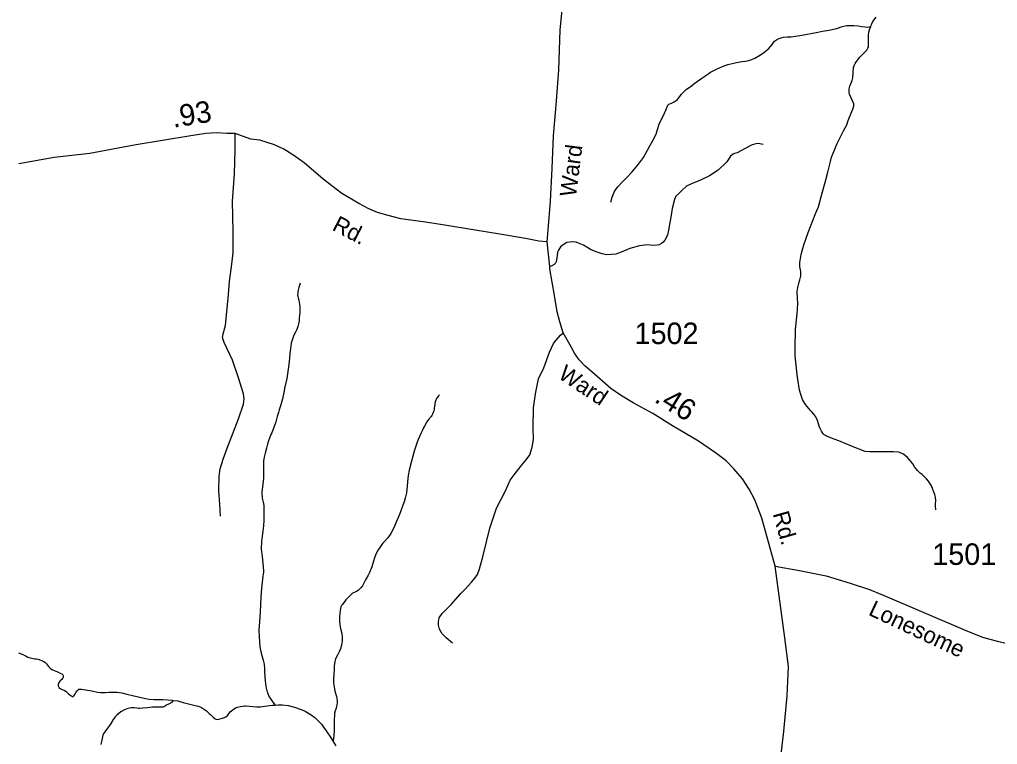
# Model space of a CAD drawing. Extents: x 2220236 to 2384410, y 720751 to 894131.
# Drawn here: x 2322567 to 2328251, y 869221 to 873436 of the extents above; entities that cross this region are included whole.
import ezdxf

# ---------------------------------------------------------------- set-up
doc = ezdxf.new("R2010")
doc.units = 0
for name, color, linetype in [('Exist Hydrographic Creek Single Shore', 7, 'Continuous'), ('Exist Hydrographic Misc Water Feature', 7, 'Continuous'), ('Exist Road Non-System Type 51', 7, 'Continuous'), ('Exist Road Secondary Mileage Hundredths English Label', 7, 'Continuous'), ('Exist Road Secondary Type 51 Attributed', 7, 'Continuous'), ('Exist Road Secondary Type 51 Label', 7, 'Continuous'), ('Exist Road Secondary Type 51 Number Label', 7, 'Continuous')]:
    doc.layers.add(name, color=color, linetype=linetype)

msp = doc.modelspace()

# ---------------------------------------------------------------- linework, layer by layer
at = {"layer": 'Exist Hydrographic Creek Single Shore'}
for points in [[(2322561, 869753), (2322575.9, 869747.8), (2322593.6, 869740.3), (2322605.9, 869733.4), (2322615.7, 869728.8), (2322627.8, 869725.3), (2322645.8, 869721.1), (2322655.9, 869719.1), (2322663.7, 869717.8), (2322675.8, 869715.9), (2322689.8, 869711.5), (2322703.8, 869705.4), (2322713.9, 869699.2), (2322717.9, 869695.4), (2322723.9, 869689.1), (2322735.8, 869673.1), (2322747.9, 869661.2), (2322755.5, 869655.9), (2322767.7, 869649.8), (2322777.3, 869646), (2322783.2, 869644.7), (2322787.4, 869643.2), (2322791.5, 869641.8), (2322795.8, 869639.6), (2322803.7, 869635.7), (2322811.9, 869631), (2322815.9, 869627.2), (2322818.4, 869624.9), (2322819.9, 869621.6), (2322820.6, 869615), (2322819.8, 869609.4), (2322818, 869605.9), (2322815.9, 869603.4), (2322811.9, 869599), (2322804, 869591.5), (2322800.9, 869588), (2322797.9, 869583.8), (2322793.5, 869577.1), (2322791.8, 869571.2), (2322791.4, 869566.4), (2322791.8, 869561.4), (2322793, 869557.2), (2322794.9, 869553.3), (2322797.9, 869549.2), (2322802.4, 869545.4), (2322807.9, 869543.2), (2322811.8, 869541.6), (2322818.5, 869538.7), (2322825.6, 869535.8), (2322833.8, 869531.1), (2322835.9, 869529.6), (2322847.9, 869519.3), (2322852.5, 869515.5), (2322860, 869509.2), (2322867, 869503.6), (2322870.5, 869500.6), (2322872.1, 869499.9), (2322873.8, 869499.1), (2322874.8, 869499.2), (2322875.8, 869499.2), (2322877.7, 869500.1), (2322879.9, 869501), (2322881.5, 869501.8), (2322883.6, 869504.3), (2322885.1, 869506.2), (2322893.9, 869521.2), (2322896.3, 869525.5), (2322899.9, 869531.4), (2322902.7, 869534.7), (2322907, 869538.1), (2322909.5, 869540), (2322912, 869541.7), (2322913.8, 869541.8), (2322927.5, 869541.5), (2322950, 869539.1), (2322987.5, 869531.6), (2323019.9, 869525.5), (2323037.9, 869523.1), (2323065.9, 869523.4), (2323086, 869525), (2323116, 869525.5), (2323133.9, 869523.8), (2323161.8, 869519.9), (2323189.9, 869513.7), (2323224.1, 869505.3), (2323247.9, 869499.7), (2323300, 869487), (2323320, 869483.8), (2323347.9, 869481.6)], [(2323347.9, 869481.6), (2323377.9, 869481.2), (2323399.9, 869481.3), (2323430, 869480.1), (2323454.1, 869477.7), (2323459.9, 869477.1)], [(2323459.9, 869477.1), (2323486.1, 869473.4), (2323518, 869465.5), (2323550, 869457), (2323588, 869447.2), (2323606.2, 869442.9), (2323624.1, 869435.5), (2323636, 869426.9), (2323654.1, 869415.5), (2323670.1, 869401.3), (2323678, 869393.5), (2323688.1, 869383.1), (2323692, 869379.2), (2323704, 869369.1), (2323710.3, 869366.8), (2323721.6, 869366.4), (2323732, 869369.5), (2323738.2, 869371.3), (2323746.1, 869373.2), (2323758.1, 869376.9), (2323766.4, 869381.5), (2323777, 869390.9), (2323782.1, 869397.7), (2323792, 869409.5), (2323798.2, 869415.6), (2323808, 869423.4), (2323822.1, 869433), (2323834.1, 869437.5), (2323852.1, 869441.6), (2323874.2, 869444.9), (2323882.2, 869445.2), (2323904.5, 869443), (2323922.2, 869441.1), (2323946.2, 869439.7), (2323966.2, 869439.7), (2323992.1, 869443.1), (2324020.1, 869447.7), (2324038.1, 869449.2), (2324053.1, 869449.8)], [(2324053.1, 869449.8), (2324070.2, 869451.4), (2324096.2, 869451.6), (2324129, 869446.4), (2324165.8, 869437.3), (2324204.2, 869423.2), (2324227.8, 869413.4), (2324262.3, 869393.6), (2324284.3, 869377.3), (2324297.7, 869363.8), (2324321.5, 869339.4), (2324334.3, 869321.1), (2324348.3, 869299.5), (2324378.3, 869257.1), (2324390.3, 869238)], [(2324390.3, 869238), (2324406.3, 869213.2)]]:
    msp.add_lwpolyline(points, dxfattribs=at)
at = {"layer": 'Exist Hydrographic Misc Water Feature'}
for points in [[(2327514.6, 873396.6), (2327517.3, 873404.1), (2327520.1, 873410.8), (2327526.1, 873424.2), (2327545.5, 873449.6)], [(2326004.6, 872373.8), (2326010.7, 872403.7), (2326022.6, 872432), (2326028.6, 872442.1), (2326036.7, 872454), (2326044.9, 872464.1), (2326072.7, 872493.9), (2326095.9, 872517), (2326126.8, 872549.5), (2326164.7, 872595.5), (2326192.8, 872633.5), (2326202.8, 872651.9), (2326230.8, 872701.4), (2326248.8, 872731.8), (2326266.9, 872769.4), (2326284.8, 872830.1), (2326308.6, 872874.5), (2326316.6, 872892), (2326325, 872913.8), (2326328.9, 872923.8), (2326331.2, 872928.1), (2326335.4, 872938), (2326340.8, 872943.1), (2326356.9, 872949.5), (2326372.8, 872957.6), (2326388.9, 872969.6), (2326399, 872981.7), (2326415, 873001.9), (2326441, 873030.2), (2326449, 873036.1), (2326471, 873049.4), (2326487, 873061.5), (2326533, 873095.4), (2326561.6, 873114.6), (2326583, 873129.5), (2326617.1, 873148.1), (2326653, 873163.5), (2326683, 873173.8), (2326719.1, 873181.9), (2326735.2, 873185.7), (2326767.1, 873192), (2326787.1, 873193.7), (2326805.1, 873197.6), (2326824, 873204.2), (2326841.2, 873211.5), (2326873, 873230.8), (2326893.2, 873244), (2326919.8, 873265.5), (2326942.1, 873291), (2326948.7, 873302.1), (2326955.2, 873309.6), (2326973.3, 873321.9), (2326983.1, 873325.5), (2326993.1, 873330.2), (2327007.2, 873333.9), (2327029.1, 873335.6), (2327051.1, 873335.7), (2327114.6, 873344.9), (2327197.3, 873361.5), (2327233.3, 873367.8), (2327271.3, 873373.6), (2327317.3, 873383.7), (2327343.3, 873393.7), (2327373.4, 873401.6), (2327389.4, 873402.2), (2327415.4, 873401.5), (2327442.7, 873398.6), (2327461.2, 873396.2), (2327481.3, 873393.6), (2327496.6, 873392.6), (2327505.5, 873393.8), (2327514.6, 873396.6)], [(2327399.3, 872984.1), (2327391.2, 873001.7), (2327389.5, 873009.1), (2327389.2, 873019.9), (2327389.5, 873033.7), (2327393.3, 873047.8), (2327406.1, 873082), (2327410.3, 873097), (2327413.3, 873125.9), (2327415.2, 873157.8), (2327417.7, 873168.7), (2327423.4, 873181.1), (2327431.2, 873192.3), (2327450.4, 873216.9), (2327485.4, 873251.9), (2327491.7, 873258.6), (2327498.5, 873268.8), (2327500.6, 873276.3), (2327502.2, 873284.6), (2327501.4, 873300.2), (2327501.3, 873315.6), (2327501.2, 873347.6), (2327503.6, 873362.5), (2327507.3, 873375.9), (2327514.6, 873396.6)], [(2327892.7, 870585.3), (2327890.7, 870609.1), (2327890.8, 870621.5), (2327892.7, 870637.1), (2327890.6, 870659.1), (2327886.6, 870673.7), (2327880.7, 870687.5), (2327874.6, 870703.6), (2327866.8, 870723.7), (2327858.7, 870739.8), (2327850.6, 870751.9), (2327838.6, 870765.4), (2327826.8, 870777.1), (2327812.6, 870789.7), (2327802.7, 870797.5), (2327786.7, 870813.3), (2327778.6, 870823.5), (2327768.7, 870835.5), (2327758.8, 870853.1), (2327740.7, 870875.4), (2327728.7, 870889.7), (2327704.7, 870909.2), (2327678.3, 870919.5), (2327646.7, 870923.2), (2327568.7, 870923.2), (2327506.5, 870922.4), (2327481.8, 870924.6), (2327402.7, 870955.8), (2327328.6, 870985.6), (2327302.6, 870995.3), (2327276, 871004.8), (2327256.6, 871013.8), (2327250.7, 871017.8), (2327244.7, 871021.5), (2327238.6, 871027.9), (2327232.5, 871035.8), (2327228.7, 871041.5), (2327226.5, 871045.4), (2327220.6, 871057.6), (2327214.7, 871071.3), (2327210.7, 871085.8), (2327204.7, 871105.3), (2327194.6, 871125.3), (2327184.6, 871141.3), (2327172.6, 871155.6), (2327164.7, 871163.5), (2327144.5, 871185.7), (2327131, 871203.9), (2327118.6, 871227.3), (2327109.5, 871249.9), (2327100.6, 871281.5), (2327088.7, 871355.7), (2327084.6, 871389.1), (2327074.6, 871479.9), (2327074.7, 871555.4), (2327076.8, 871603.9), (2327076.6, 871635.9), (2327086.8, 871725.7), (2327088.7, 871752), (2327090.8, 871787.3), (2327088.8, 871813.7), (2327087.5, 871854.6), (2327090.7, 871877.6), (2327098.8, 871909.9), (2327102.9, 871923.3), (2327108.9, 871946.5), (2327108.8, 871969.5), (2327106.7, 871980.1), (2327103, 871999.5), (2327101.9, 872011.1), (2327102.8, 872023.3), (2327109.9, 872069.6), (2327124.8, 872126.1), (2327150.7, 872196.8), (2327177, 872267.7), (2327191, 872301.9), (2327201.4, 872326.1), (2327210.9, 872347.9), (2327227.9, 872412.6), (2327253.3, 872503.9), (2327265.1, 872547.8), (2327281, 872610.1), (2327287.1, 872635.7), (2327295.2, 872659.9), (2327303, 872677.4), (2327311, 872697.3), (2327319.1, 872715.9), (2327345, 872766.2), (2327357.1, 872789.5), (2327375.3, 872824), (2327383.2, 872849.8), (2327405.3, 872901.5), (2327411.1, 872915.7), (2327416.2, 872933.9), (2327415.3, 872946.1), (2327407.2, 872968), (2327399.3, 872984.1)], [(2324198.3, 871903.4), (2324194.7, 871890.2), (2324190.8, 871877.7), (2324188.7, 871870.2), (2324186.6, 871861.9), (2324184.8, 871853.6), (2324183.9, 871846.2), (2324183.5, 871835.6), (2324184.7, 871825.8), (2324186.6, 871817.7), (2324190.6, 871803.8), (2324194.7, 871781), (2324196.7, 871762.3), (2324196.6, 871741.7), (2324196.6, 871730.3), (2324194.6, 871716.2), (2324192.7, 871699.7), (2324192.7, 871684.1), (2324189.3, 871665.9), (2324184.6, 871651.7), (2324178.6, 871633.5), (2324170.6, 871617.5), (2324160.6, 871599.9), (2324154.6, 871584.1), (2324146.6, 871554.1), (2324144.6, 871536), (2324138.5, 871494), (2324134.6, 871446.2), (2324130.5, 871415.8), (2324120.5, 871348), (2324108.6, 871299.9), (2324102.6, 871267.6), (2324094.5, 871229.7), (2324084.5, 871189.8), (2324076.5, 871165.7), (2324072.5, 871151.5), (2324064.5, 871127.4), (2324056.5, 871097.7), (2324046.4, 871070), (2324032.5, 871033.4), (2324028.5, 871023.5), (2324014.5, 870985.9), (2324008.5, 870966), (2324002.4, 870943.6), (2323994.5, 870915.4), (2323988.3, 870891.4), (2323984.4, 870869.8), (2323984.5, 870847.6), (2323984.5, 870814), (2323984.3, 870789.4), (2323984.4, 870768), (2323982.5, 870751.5), (2323978.4, 870719.5), (2323976.4, 870703.8), (2323974.4, 870685.5), (2323976.5, 870652.8), (2323982.5, 870629.2), (2323986.3, 870609.8), (2323986.4, 870601.6), (2323986.3, 870579.4), (2323986.4, 870554), (2323986.4, 870523.6), (2323984.3, 870491.5), (2323980.3, 870461.9), (2323976.4, 870431.3), (2323972.4, 870401.5), (2323972.2, 870357.3), (2323976.3, 870311.5), (2323980.2, 870274), (2323984.3, 870229.7), (2323984.3, 870223.1), (2323980.3, 870199.2), (2323972.4, 870129.2), (2323970.2, 870079.9), (2323968.3, 870033.8), (2323966.2, 869991.1), (2323962.2, 869933.5), (2323958.2, 869885.7), (2323960.2, 869845.6), (2323964.3, 869789.1), (2323972.3, 869751.7), (2323982.1, 869711), (2323988.3, 869687.5), (2323990.2, 869659.8), (2323990.2, 869641.7), (2323992.2, 869615.6), (2323994.3, 869590.9), (2323998.2, 869559.2), (2324000.2, 869547.7), (2324004.2, 869533.1), (2324006.3, 869527.6), (2324008.1, 869521), (2324018.3, 869497.6), (2324031.5, 869478.4), (2324039.5, 869467.3), (2324053.1, 869449.8)], [(2325008.9, 871254), (2325000.8, 871245.4), (2324994, 871236.9), (2324989.2, 871230.2), (2324986.4, 871222.6), (2324982.7, 871213.5), (2324980.7, 871203.6), (2324980, 871197), (2324978.8, 871187.9), (2324977.6, 871176.5), (2324976.8, 871168.2), (2324974.9, 871161.5), (2324970.9, 871151.6), (2324966.9, 871141.6), (2324963.2, 871134), (2324958.8, 871128.1), (2324944.6, 871109.5), (2324934.7, 871095.9), (2324920.7, 871071.5), (2324914.7, 871061.4), (2324908.7, 871048), (2324900.7, 871032), (2324892.8, 871015.3), (2324884.7, 870993.8), (2324876.7, 870973.6), (2324860.7, 870925.4), (2324844.7, 870867.3), (2324832.6, 870816), (2324826.7, 870783.7), (2324822.6, 870747.5), (2324820.6, 870722), (2324818.7, 870705.5), (2324816.6, 870684), (2324808.6, 870653.3), (2324802.7, 870631.9), (2324792.6, 870605.8), (2324782.7, 870579.2), (2324774.5, 870557.7), (2324756.5, 870513.3), (2324744.6, 870483.4), (2324724.6, 870447.2), (2324706.7, 870421.8), (2324684.5, 870397.1), (2324678.5, 870391.3), (2324672.6, 870383.6), (2324660.5, 870365.9), (2324650.5, 870351.5), (2324640.6, 870331.3), (2324630.6, 870305.5), (2324624.6, 870285.6), (2324614.6, 870253.2), (2324610.6, 870243.2), (2324600.5, 870219.8), (2324590.5, 870201.4), (2324578.4, 870177.9), (2324568.5, 870157.7), (2324560.4, 870143.5), (2324550.5, 870131.5), (2324534.4, 870115.3), (2324526.1, 870110.9), (2324507.9, 870102), (2324500.5, 870097.5), (2324484.4, 870083.8), (2324464.3, 870061.6), (2324460.4, 870055.6), (2324452.4, 870045.5), (2324448.4, 870039.5), (2324444.4, 870035.3), (2324438.5, 870029.3), (2324434.4, 870021.7), (2324432.4, 870011.8), (2324430.5, 869999.5), (2324428.3, 869983.9), (2324426.5, 869965.6), (2324426.4, 869951.8), (2324426.4, 869933.5), (2324428.3, 869919.8), (2324430.4, 869905.1), (2324434.5, 869887.3), (2324440.4, 869865.3), (2324442.4, 869845.8), (2324442.4, 869835.8), (2324442.4, 869821.2), (2324440.9, 869808.7), (2324438.4, 869797.2), (2324431.6, 869777.1), (2324424.3, 869759.6), (2324414.3, 869739.6), (2324404.4, 869719.4), (2324400.4, 869703.6), (2324396.3, 869677.2), (2324396.4, 869655), (2324394.4, 869631.1), (2324392.3, 869597.4), (2324392.3, 869579.4), (2324396.3, 869555), (2324400.3, 869531.3)], [(2324400.3, 869531.3), (2324408.4, 869499.6), (2324411.4, 869488.4), (2324413.1, 869472.8), (2324412.3, 869461.2), (2324411.3, 869452.9), (2324409.2, 869440.6), (2324406.4, 869431.5), (2324401.6, 869416.5), (2324398.3, 869403.2), (2324397.1, 869390.1), (2324396.3, 869364.7), (2324396.2, 869347.3), (2324396.2, 869327.7), (2324396.2, 869312.9), (2324396.3, 869301.5), (2324394.2, 869273.4), (2324392.2, 869255.3), (2324390.3, 869243), (2324390.3, 869238)], [(2323459.9, 869477.1), (2323457.2, 869473.8), (2323450, 869465.3), (2323446.3, 869461.8), (2323441.6, 869459.2), (2323437.9, 869457.4), (2323432, 869455.6), (2323428.1, 869453.6), (2323424, 869451.1), (2323422, 869449.4), (2323416, 869444.9), (2323410.3, 869441.5), (2323406, 869439.7), (2323401.9, 869437.9), (2323393.9, 869437.6), (2323389.9, 869437.5), (2323369.5, 869437.4), (2323351.9, 869437.5), (2323340.7, 869437), (2323326, 869435.6), (2323309.8, 869433.4), (2323283.9, 869431.3), (2323266.8, 869429.8), (2323257.9, 869430.2), (2323247.9, 869431.6), (2323234, 869433.5), (2323228.2, 869434), (2323218, 869433.6), (2323205.9, 869431.5), (2323189.8, 869427.5), (2323173.1, 869420.4), (2323156, 869409.7), (2323143.9, 869401), (2323131.9, 869391.5), (2323122.7, 869380.5), (2323112, 869365.2), (2323097.9, 869341.6), (2323079.9, 869317.1), (2323071.9, 869307), (2323067, 869300.2), (2323057.9, 869287.6), (2323053.6, 869280.8), (2323051.8, 869274.9), (2323049.8, 869265), (2323045.8, 869245.3), (2323041.9, 869229.5), (2323039.9, 869219.6)]]:
    msp.add_lwpolyline(points, dxfattribs=at)
at = {"layer": 'Exist Road Non-System Type 51'}
for points in [[(2323735.6, 870548.5), (2323730.3, 870617), (2323725, 870696.1), (2323726.8, 870780.5), (2323733.8, 870822.7), (2323749.6, 870878.9), (2323774.2, 870943.9), (2323839.2, 871114.4), (2323869.1, 871198.8), (2323872.6, 871230.4), (2323869.1, 871258.6), (2323837.5, 871358.7), (2323804.1, 871455.4), (2323756.7, 871557.4), (2323746.1, 871587.2), (2323751.4, 871608.3), (2323763.7, 871657.5), (2323781.3, 871836.8), (2323786.5, 871912.4), (2323800.6, 872014.3), (2323809.4, 872081.1), (2323809.4, 872200.7), (2323804.1, 872379.9), (2323815.5, 872538.1), (2323820.8, 872680.5), (2323820.8, 872773.7)], [(2326889.4, 872710.4), (2326870.1, 872713.9), (2326854.3, 872715.6), (2326824.4, 872706.9), (2326784, 872685.8), (2326738.4, 872661.2), (2326722.6, 872657.6), (2326715.5, 872654.1), (2326699.7, 872641.8), (2326678.6, 872608.4), (2326627.7, 872561), (2326576.8, 872527.6), (2326525.8, 872503), (2326473.1, 872480.1), (2326443.3, 872467.8), (2326418.7, 872443.2), (2326399.4, 872423.9), (2326381.8, 872409.8), (2326373, 872388.7), (2326360.7, 872337.8), (2326353.7, 872299.1), (2326339.6, 872211.2), (2326332.6, 872183.1), (2326318.6, 872153.2), (2326308, 872140.9), (2326299.2, 872133.9), (2326285.2, 872126.8), (2326272.9, 872123.3), (2326251.8, 872121.6), (2326214.9, 872125.1), (2326171, 872119.8), (2326114.8, 872104), (2326064.7, 872082.9), (2326033.1, 872072.3), (2326005, 872070.6), (2325980.4, 872068.8), (2325954.1, 872074.1), (2325918.9, 872084.7), (2325885.6, 872098.7), (2325869.8, 872109.3), (2325845.2, 872123.3), (2325815.3, 872135.6), (2325801.5, 872141.2), (2325778.4, 872144.4), (2325748.6, 872139.1), (2325727.5, 872126.6), (2325711.7, 872114.5), (2325699.4, 872095.2), (2325694.1, 872082.9), (2325692.4, 872061.8), (2325688.8, 872040.7), (2325685.3, 872026.6), (2325681.8, 872019.6), (2325674.8, 872012.6), (2325660.7, 872003.8), (2325648.8, 872000.4)], [(2325083.7, 869810.3), (2325046.8, 869840.1), (2325024, 869864.7), (2325008.2, 869891.1), (2325002.9, 869914), (2325002.9, 869933.3), (2325006.4, 869956.1), (2325024, 869982.5), (2325074.9, 870035.2), (2325131.1, 870098.5), (2325157.5, 870123.1), (2325194.4, 870163.5), (2325213.7, 870188.2), (2325229.5, 870209.2), (2325240.1, 870242.6), (2325261.1, 870320), (2325299.8, 870478.2), (2325338.4, 870594.2), (2325391.1, 870696.1), (2325419.2, 870757.6), (2325447.3, 870796.3), (2325482.5, 870840.2), (2325512.3, 870875.4), (2325533.4, 870905.3), (2325545.7, 870949.2), (2325554.5, 870993.2), (2325552.7, 871059.9), (2325554.5, 871177.7), (2325565, 871258.6), (2325584.3, 871346.4), (2325614.2, 871411.5), (2325646.7, 871501.1), (2325671.3, 871552.1), (2325685.3, 871571.4), (2325711.7, 871601.3), (2325727.3, 871614.3)]]:
    msp.add_lwpolyline(points, dxfattribs=at)
at = {"layer": 'Exist Road Secondary Type 51 Attributed'}
for points in [[(2325633.5, 872142.7), (2325638.8, 872213), (2325652.8, 872379.9), (2325662.5, 872569.8), (2325671.3, 872759.6), (2325685.3, 872938.9), (2325701.1, 873141), (2325709.9, 873376.5), (2325720.5, 873490.8)], [(2325633.5, 872142.7), (2325585.2, 872147.9), (2325507.9, 872163.7), (2325358.6, 872188.4), (2325204, 872213), (2325051.2, 872239.3), (2324926.5, 872256.9), (2324782.5, 872278), (2324708.7, 872297.3), (2324647.2, 872314.9), (2324596.3, 872336), (2324538.3, 872365.9), (2324440.3, 872425), (2324331.4, 872507.8), (2324220.4, 872602.5), (2324155.9, 872649.9), (2324103.5, 872683.3), (2324049.4, 872706.7), (2323963.2, 872733.8), (2323911.1, 872741.3), (2323820.8, 872773.7), (2323771.6, 872773.7), (2323711.9, 872777.2), (2323650.4, 872773.6), (2323562.6, 872759.6), (2323232.3, 872705.1), (2322975.9, 872657.6), (2322768.6, 872634.8), (2322562.2, 872597.9)], [(2326959.7, 870256.7), (2326924.6, 870383.2), (2326880.6, 870536.2), (2326840.2, 870643.4), (2326808.6, 870704.9), (2326770, 870764.7), (2326719, 870822.7), (2326675.1, 870870.1), (2326611.9, 870915.8), (2326513.5, 870984.4), (2326362, 871074), (2326247.2, 871144.8), (2326134.6, 871207.6), (2326060.1, 871252.7), (2326003.7, 871290.2), (2325892.6, 871386.9), (2325854, 871420.3), (2325820, 871458.2), (2325793.6, 871495.9), (2325773.3, 871533.7), (2325727.3, 871614.3), (2325708.2, 871677.5), (2325692.4, 871736.6), (2325676.5, 871831.5), (2325650.2, 871986.2), (2325648.8, 872000.4), (2325633.5, 872142.7)], [(2326724.5, 867487.4), (2326798.1, 867850.5), (2326866.6, 868166.9), (2326883.9, 868252.8), (2326922.8, 868446.3), (2326945.6, 868743.4), (2326974.8, 868997.8), (2327008.9, 869295.3), (2327028.2, 869502.7), (2327037, 869673.2), (2327015.9, 869840.1), (2326959.7, 870256.7)], [(2326959.7, 870256.7), (2327100.2, 870232.1), (2327254.8, 870200.5), (2327395.3, 870158.3), (2327507.7, 870121.4), (2327583.3, 870091.5), (2328062.8, 869885.8), (2328164.7, 869845.4), (2328257.8, 869819), (2328345.6, 869799.7), (2328440.4, 869787.4), (2328999, 869727.6), (2329211.6, 869704.8), (2329376.7, 869671.4), (2329612, 869599.3), (2329810.5, 869530.8), (2330167.1, 869409.5), (2330207.4, 869394), (2330339.1, 869343.5), (2330437.6, 869312.8), (2330527.4, 869280.8)]]:
    msp.add_lwpolyline(points, dxfattribs=at)

# ---------------------------------------------------------------- texts
at = {"layer": 'Exist Road Secondary Mileage Hundredths English Label'}
for s, rotation, p in [('.93', 9.0958, (2323460.9, 872806.6)), ('.46', 328.3366, (2326250.3, 871216.3))]:
    msp.add_text(s, height=125, rotation=rotation, dxfattribs=at).set_placement(p)
at = {"layer": 'Exist Road Secondary Type 51 Label'}
for s, rotation, p in [('Ward', 82.7626, (2325800.8, 872401.6)), ('Rd.', 332.4637, (2324378.3, 872214.7)), ('Ward', 326.3808, (2325691.6, 871354.7)), ('Rd.', 285.9388, (2326943.9, 870562.3)), ('Lonesome', 334.7313, (2327495.7, 869976.1))]:
    msp.add_text(s, height=95, rotation=rotation, dxfattribs=at).set_placement(p)
at = {"layer": 'Exist Road Secondary Type 51 Number Label'}
for s, p in [('1502', (2326141.7, 871548.9)), ('1501', (2327872.3, 870264.8))]:
    msp.add_text(s, height=125, dxfattribs=at).set_placement(p)

doc.saveas('drawing.dxf')
